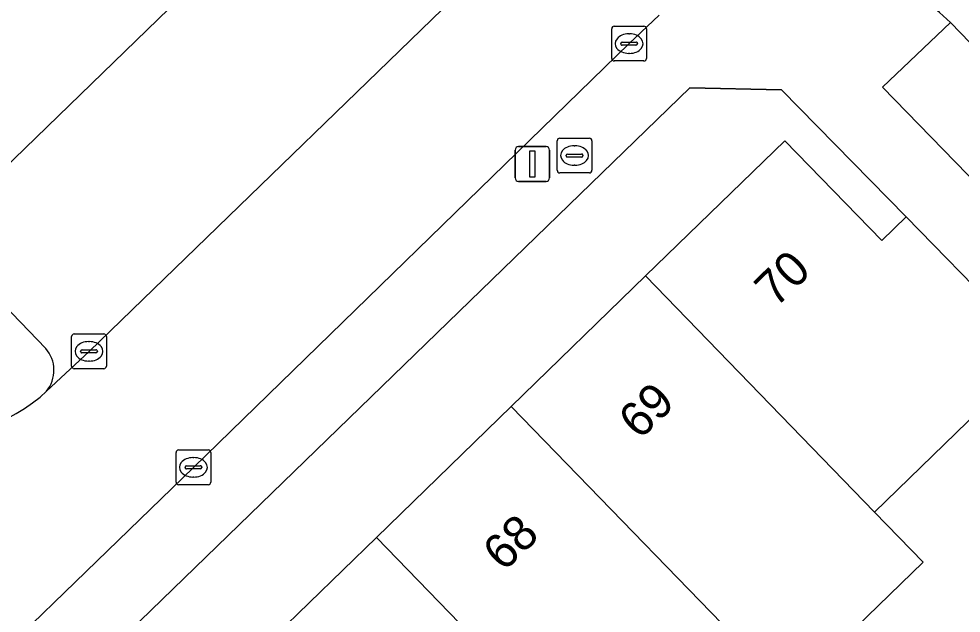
# Model space of a CAD drawing. Extents: x 162879 to 165540, y 384011 to 385181.
# Drawn here: x 163907.06 to 163934.17, y 384271.42 to 384288.51 of the extents above; entities that cross this region are included whole.
import ezdxf

# ---------------------------------------------------------------- set-up
doc = ezdxf.new("R2010")
doc.units = 0
for name, color, linetype in [('IMGEO_Brandkraan', 7, 'Continuous'), ('IMGEO_Erf', 7, 'Continuous'), ('IMGEO_Groenvoorziening', 7, 'Continuous'), ('IMGEO_Kolk', 7, 'Continuous'), ('IMGEO_Lichtmast', 7, 'Continuous'), ('IMGEO_Pand', 7, 'Continuous'), ('IMGEO_Pand_nummerreeks', 7, 'Continuous'), ('IMGEO_Parkeervlak_open', 7, 'Continuous'), ('IMGEO_Rijbaan_lokaal_gesloten', 7, 'Continuous'), ('IMGEO_Voetpad_open', 7, 'Continuous')]:
    doc.layers.add(name, color=color, linetype=linetype)

msp = doc.modelspace()

# ---------------------------------------------------------------- linework, layer by layer
at = {"layer": 'IMGEO_Brandkraan'}
for p, q in [((163922.622, 384285.076), (163923.474, 384285.076)), ((163922.547, 384284.15), (163922.547, 384285.002)), ((163923.035, 384284.856), (163923.06, 384284.856)), ((163923.548, 384285.002), (163923.548, 384284.15)), ((163922.806, 384284.57), (163922.806, 384284.582)), ((163923.244, 384284.533), (163922.846, 384284.533)), ((163922.849, 384284.619), (163923.247, 384284.619)), ((163923.29, 384284.582), (163923.29, 384284.57)), ((163923.058, 384284.296), (163923.033, 384284.296)), ((163923.474, 384284.076), (163922.622, 384284.076))]:
    msp.add_line(p, q, dxfattribs=at)
for points in [[(163922.622, 384285.076), (163923.474, 384285.076)], [(163922.547, 384284.15), (163922.547, 384285.002)], [(163923.548, 384285.002), (163923.548, 384284.15)], [(163923.474, 384284.076), (163922.622, 384284.076)]]:
    msp.add_lwpolyline(points, dxfattribs=at)
for centre, radius, start, end in [((163922.624, 384285), 0.0765, 91.552, 178.448), ((163922.624, 384285), 0.0765, 91.552, 178.448), ((163923.472, 384285), 0.0765, 1.552, 88.448), ((163923.472, 384285), 0.0765, 1.552, 88.448), ((163922.846, 384284.579), 0.0403, 85.8775, 175.7526), ((163922.843, 384284.569), 0.0366, 178.938, 274.7102), ((163923.247, 384284.576), 0.043, 264.8664, 352.4533), ((163923.251, 384284.581), 0.0386, 1.7309, 96.639), ((163922.624, 384284.152), 0.0765, 181.552, 268.448), ((163922.624, 384284.152), 0.0765, 181.552, 268.448), ((163923.472, 384284.152), 0.0765, 271.552, 358.448), ((163923.472, 384284.152), 0.0765, 271.552, 358.448)]:
    msp.add_arc(centre, radius, start, end, dxfattribs=at)
for centre, major_axis, ratio, start_param, end_param in [((163923.034, 384284.576), (-0.387, 0.002), 0.722429, 4.712389, 7.853982), ((163923.059, 384284.576), (-0.39, 0.002), 0.717154, 1.570796, 4.712389)]:
    msp.add_ellipse(centre, major_axis=major_axis, ratio=ratio, start_param=start_param, end_param=end_param, dxfattribs=at)
at = {"layer": 'IMGEO_Erf'}
for points in [[(163905.714, 384262.3), (163909.585, 384266.059), (163913.477, 384269.838), (163917.347, 384273.596), (163921.223, 384277.36), (163925.088, 384281.113), (163929.093, 384285.002), (163931.889, 384282.134), (163932.591, 384282.817), (163929.003, 384286.464), (163926.362, 384286.523), (163893.458, 384254.631)], [(163936.837, 384269.041), (163941.549, 384273.619), (163935.318, 384280.014), (163934.616, 384279.331), (163935.697, 384278.22), (163931.68, 384274.319), (163933.072, 384272.883), (163929.209, 384269.133)]]:
    msp.add_lwpolyline(points, dxfattribs=at)
at = {"layer": 'IMGEO_Groenvoorziening'}
msp.add_lwpolyline([(163933.862, 384288.402), (163931.907, 384286.541), (163942.375, 384275.786), (163944.272, 384277.641)], close=True, dxfattribs=at)
at = {"layer": 'IMGEO_Kolk'}
for p, q in [((163924.192, 384288.294), (163925.044, 384288.294)), ((163924.117, 384287.368), (163924.117, 384288.22)), ((163924.605, 384288.074), (163924.63, 384288.074)), ((163925.118, 384288.22), (163925.118, 384287.368)), ((163924.376, 384287.788), (163924.376, 384287.8)), ((163924.419, 384287.837), (163924.817, 384287.837)), ((163924.86, 384287.8), (163924.86, 384287.788)), ((163924.814, 384287.751), (163924.416, 384287.751)), ((163924.628, 384287.514), (163924.603, 384287.514)), ((163925.044, 384287.294), (163924.192, 384287.294)), ((163908.579, 384278.519), (163908.579, 384279.371)), ((163908.654, 384279.445), (163909.506, 384279.445)), ((163909.58, 384279.371), (163909.58, 384278.519)), ((163909.067, 384279.225), (163909.092, 384279.225)), ((163908.838, 384278.939), (163908.838, 384278.951)), ((163909.276, 384278.902), (163908.878, 384278.902)), ((163908.881, 384278.988), (163909.279, 384278.988)), ((163909.322, 384278.951), (163909.322, 384278.939)), ((163909.09, 384278.665), (163909.065, 384278.665)), ((163909.506, 384278.445), (163908.654, 384278.445)), ((163911.658, 384276.109), (163912.51, 384276.109)), ((163911.583, 384275.183), (163911.583, 384276.035)), ((163912.071, 384275.889), (163912.096, 384275.889)), ((163912.584, 384276.035), (163912.584, 384275.183)), ((163911.842, 384275.603), (163911.842, 384275.615)), ((163912.28, 384275.566), (163911.882, 384275.566)), ((163911.885, 384275.652), (163912.283, 384275.652)), ((163912.326, 384275.615), (163912.326, 384275.603)), ((163912.094, 384275.329), (163912.069, 384275.329)), ((163912.51, 384275.109), (163911.658, 384275.109))]:
    msp.add_line(p, q, dxfattribs=at)
for points in [[(163924.192, 384288.294), (163925.044, 384288.294)], [(163924.117, 384287.368), (163924.117, 384288.22)], [(163925.118, 384288.22), (163925.118, 384287.368)], [(163925.044, 384287.294), (163924.192, 384287.294)], [(163908.579, 384278.519), (163908.579, 384279.371)], [(163908.654, 384279.445), (163909.506, 384279.445)], [(163909.58, 384279.371), (163909.58, 384278.519)], [(163909.506, 384278.445), (163908.654, 384278.445)], [(163911.658, 384276.109), (163912.51, 384276.109)], [(163911.583, 384275.183), (163911.583, 384276.035)], [(163912.584, 384276.035), (163912.584, 384275.183)], [(163912.51, 384275.109), (163911.658, 384275.109)]]:
    msp.add_lwpolyline(points, dxfattribs=at)
for centre, radius, start, end in [((163924.194, 384288.218), 0.0765, 91.552, 178.448), ((163924.194, 384288.218), 0.0765, 91.552, 178.448), ((163925.042, 384288.218), 0.0765, 1.552, 88.448), ((163925.042, 384288.218), 0.0765, 1.552, 88.448), ((163924.416, 384287.797), 0.0403, 85.8775, 175.7526), ((163924.413, 384287.787), 0.0366, 178.938, 274.7102), ((163924.817, 384287.794), 0.043, 264.8664, 352.4533), ((163924.821, 384287.799), 0.0386, 1.7309, 96.639), ((163924.194, 384287.37), 0.0765, 181.552, 268.448), ((163924.194, 384287.37), 0.0765, 181.552, 268.448), ((163925.042, 384287.37), 0.0765, 271.552, 358.448), ((163925.042, 384287.37), 0.0765, 271.552, 358.448), ((163908.656, 384279.369), 0.0765, 91.552, 178.448), ((163908.656, 384279.369), 0.0765, 91.552, 178.448), ((163909.504, 384279.369), 0.0765, 1.552, 88.448), ((163909.504, 384279.369), 0.0765, 1.552, 88.448), ((163908.878, 384278.948), 0.0403, 85.8775, 175.7526), ((163908.875, 384278.938), 0.0366, 178.938, 274.7102), ((163909.279, 384278.945), 0.043, 264.8664, 352.4533), ((163909.283, 384278.95), 0.0386, 1.7309, 96.639), ((163908.656, 384278.521), 0.0765, 181.552, 268.448), ((163908.656, 384278.521), 0.0765, 181.552, 268.448), ((163909.504, 384278.521), 0.0765, 271.552, 358.448), ((163909.504, 384278.521), 0.0765, 271.552, 358.448), ((163911.66, 384276.033), 0.0765, 91.552, 178.448), ((163911.66, 384276.033), 0.0765, 91.552, 178.448), ((163912.508, 384276.033), 0.0765, 1.552, 88.448), ((163912.508, 384276.033), 0.0765, 1.552, 88.448), ((163911.882, 384275.612), 0.0403, 85.8775, 175.7526), ((163911.879, 384275.602), 0.0366, 178.938, 274.7102), ((163912.283, 384275.609), 0.043, 264.8664, 352.4533), ((163912.287, 384275.614), 0.0386, 1.7309, 96.639), ((163911.66, 384275.185), 0.0765, 181.552, 268.448), ((163911.66, 384275.185), 0.0765, 181.552, 268.448), ((163912.508, 384275.185), 0.0765, 271.552, 358.448), ((163912.508, 384275.185), 0.0765, 271.552, 358.448)]:
    msp.add_arc(centre, radius, start, end, dxfattribs=at)
for centre, major_axis, ratio, start_param, end_param in [((163924.604, 384287.794), (-0.387, 0.002), 0.722429, 4.712389, 7.853982), ((163924.629, 384287.794), (-0.39, 0.002), 0.717154, 1.570796, 4.712389), ((163909.066, 384278.945), (-0.387, 0.002), 0.722429, 4.712389, 7.853982), ((163909.091, 384278.945), (-0.39, 0.002), 0.717154, 1.570796, 4.712389), ((163912.07, 384275.609), (-0.387, 0.002), 0.722429, 4.712389, 7.853982), ((163912.095, 384275.609), (-0.39, 0.002), 0.717154, 1.570796, 4.712389)]:
    msp.add_ellipse(centre, major_axis=major_axis, ratio=ratio, start_param=start_param, end_param=end_param, dxfattribs=at)
at = {"layer": 'IMGEO_Lichtmast'}
for p, q in [((163921.437, 384284.833), (163922.227, 384284.833)), ((163922.227, 384284.833), (163921.437, 384284.833)), ((163921.337, 384283.933), (163921.337, 384284.733)), ((163921.337, 384284.733), (163921.337, 384283.933)), ((163922.327, 384284.733), (163922.327, 384283.933)), ((163922.327, 384283.933), (163922.327, 384284.733)), ((163922.227, 384283.833), (163921.437, 384283.833)), ((163921.437, 384283.833), (163922.227, 384283.833))]:
    msp.add_line(p, q, dxfattribs=at)
msp.add_lwpolyline([(163921.757, 384284.708), (163921.907, 384284.708), (163921.907, 384283.958), (163921.757, 384283.958), (163921.757, 384284.708)], dxfattribs=at)
for centre, start, end in [((163921.437, 384284.733), 90, 180), ((163921.437, 384284.733), 90, 180), ((163922.227, 384284.733), 0, 90), ((163922.227, 384284.733), 360, 90), ((163921.437, 384283.933), 180, 270), ((163921.437, 384283.933), 180, 270), ((163922.227, 384283.933), 270, 0), ((163922.227, 384283.933), 270, 0)]:
    msp.add_arc(centre, 0.1, start, end, dxfattribs=at)
at = {"layer": 'IMGEO_Pand'}
for points in [[(163925.088, 384281.113), (163931.68, 384274.319), (163935.697, 384278.22), (163934.616, 384279.331), (163935.318, 384280.014), (163932.591, 384282.817), (163931.889, 384282.134), (163929.093, 384285.002)], [(163921.223, 384277.36), (163929.209, 384269.133), (163933.072, 384272.883), (163931.68, 384274.319), (163925.088, 384281.113)], [(163921.223, 384277.36), (163917.347, 384273.596), (163923.935, 384266.799), (163925.328, 384265.364), (163929.209, 384269.133)], [(163913.477, 384269.838), (163920.064, 384263.04), (163923.935, 384266.799), (163917.347, 384273.596)]]:
    msp.add_lwpolyline(points, close=True, dxfattribs=at)
at = {"layer": 'IMGEO_Parkeervlak_open'}
for points in [[(163922.157, 384292.928), (163919.052, 384296.239), (163904.675, 384282.304), (163907.834, 384279.031)], [(163907.853, 384277.795), (163909.081, 384278.944), (163921.709, 384291.177)]]:
    msp.add_lwpolyline(points, dxfattribs=at)
msp.add_arc((163907.122, 384278.402), 0.95, 320.2966, 41.4648, dxfattribs=at)
at = {"layer": 'IMGEO_Rijbaan_lokaal_gesloten'}
for points in [[(163923.486, 384292.983), (163923.327, 384292.822), (163921.709, 384291.177), (163909.081, 384278.944), (163907.853, 384277.795), (163907.678, 384277.631)], [(163933.862, 384288.402), (163944.272, 384277.641), (163950.586, 384271.114), (163962.495, 384258.668), (163962.758, 384258.92), (163966.433, 384262.388), (163965.893, 384262.871), (163959.394, 384269.579), (163946.519, 384282.808), (163936.834, 384292.779)], [(163884.85, 384287.172), (163885.611, 384286.288), (163888.22, 384283.584), (163892.399, 384279.255), (163900.23, 384271.142), (163903.359, 384267.9), (163903.727, 384267.518), (163912.083, 384275.609), (163924.617, 384287.795), (163925.486, 384288.61)]]:
    msp.add_lwpolyline(points, dxfattribs=at)
for centre, radius, start, end in [((163929.55, 384284.006), 6.158, 45.5525, 66.6155), ((163904.054, 384282.179), 5.815, 223.0776, 308.5525)]:
    msp.add_arc(centre, radius, start, end, dxfattribs=at)
at = {"layer": 'IMGEO_Voetpad_open'}
for points in [[(163907.834, 384279.031), (163904.675, 384282.304), (163919.052, 384296.239), (163922.157, 384292.928)], [(163925.486, 384288.61), (163924.617, 384287.795), (163912.083, 384275.609), (163903.727, 384267.518), (163903.359, 384267.9), (163903.137, 384267.681), (163899.118, 384264.928), (163894.305, 384260.306), (163887.47, 384253.697), (163880.97, 384247.395), (163878.501, 384245.001), (163868.325, 384235.136)], [(163944.272, 384277.641), (163942.375, 384275.786), (163931.907, 384286.541), (163933.862, 384288.402)], [(163874.452, 384236.24), (163888.682, 384250), (163893.458, 384254.631), (163926.362, 384286.523), (163929.003, 384286.464), (163932.591, 384282.817), (163935.318, 384280.014), (163941.549, 384273.619), (163943.72, 384271.384), (163944.769, 384270.305), (163946.939, 384268.068), (163953.176, 384261.66), (163955.903, 384258.856), (163959.153, 384255.51), (163959.255, 384255.607), (163959.668, 384255.166)], [(163907.678, 384277.631), (163907.853, 384277.795)]]:
    msp.add_lwpolyline(points, dxfattribs=at)
for centre, radius, start, end in [((163929.55, 384284.006), 6.158, 45.5525, 66.6155), ((163907.122, 384278.402), 0.95, 320.2966, 41.4648), ((163904.054, 384282.179), 5.815, 223.0776, 308.5525)]:
    msp.add_arc(centre, radius, start, end, dxfattribs=at)

# ---------------------------------------------------------------- texts
at = {"layer": 'IMGEO_Pand_nummerreeks'}
for s, p in [('70', (163928.833, 384280.177)), ('69', (163924.921, 384276.379)), ('68', (163921.014, 384272.585))]:
    msp.add_text(s, height=1, rotation=44.1579, dxfattribs=at).set_placement(p)

doc.saveas('drawing.dxf')
